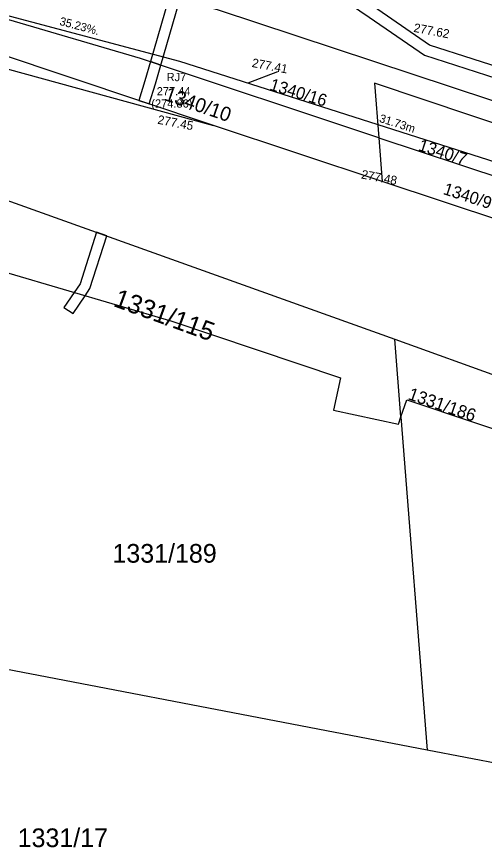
# Model space of a CAD drawing. Extents: x -601602 to -600882, y -1162594 to -1161950.
# Drawn here: x -601171.92 to -601150.66, y -1162127.37 to -1162089.58 of the extents above; entities that cross this region are included whole.
import ezdxf

# ---------------------------------------------------------------- set-up
doc = ezdxf.new("R2010")
doc.units = 0
for name, color, linetype in [('H_VYSKY_PREVZATE', 7, 'Continuous'), ('IS_KAN_JEDNOTNA', 7, 'Continuous'), ('IS_ODVODNĚNÍ', 7, 'Continuous'), ('KN_Hranice parcel', 7, 'Continuous'), ('KN_Parcelní čísla', 7, 'Continuous'), ('KN_Věcná břemena k části', 7, 'Continuous')]:
    doc.layers.add(name, color=color, linetype=linetype)

msp = doc.modelspace()

# ---------------------------------------------------------------- linework, layer by layer
at = {"layer": 'IS_KAN_JEDNOTNA'}
msp.add_lwpolyline([(-601284.233, -1162104.983), (-601281.181, -1162099.025), (-601277.302, -1162081.896), (-601264.676, -1162070.309), (-601240.903, -1162074.739), (-601224.554, -1162077.728), (-601180.153, -1162087.436), (-601164.522, -1162091.613), (-601134.295, -1162101.261)], dxfattribs=at)
at = {"layer": 'IS_ODVODNĚNÍ'}
msp.add_line((-601160.06, -1162092.09), (-601161.407, -1162092.607), dxfattribs=at)
at = {"layer": 'KN_Hranice parcel'}
for p, q in [((-601162.97, -1162094.53), (-601185.03, -1162087.17)), ((-601155.3, -1162097.08), (-601162.97, -1162094.53)), ((-601155.45, -1162095.09), (-601148.84, -1162097.29)), ((-601155.45, -1162095.09), (-601155.3, -1162097.08)), ((-601148.7, -1162099.28), (-601155.3, -1162097.08)), ((-601173.67, -1162097.46), (-601154.73, -1162104.26)), ((-601154.73, -1162104.26), (-601148.2, -1162106.61)), ((-601154.45, -1162107.79), (-601154.73, -1162104.26)), ((-601154.45, -1162107.79), (-601153.26, -1162122.95)), ((-601146.98, -1162124.15), (-601153.26, -1162122.95))]:
    msp.add_line(p, q, dxfattribs=at)
for points in [[(-601216.97, -1162082.96), (-601197.87, -1162086.63), (-601190.83, -1162087.99), (-601189.88, -1162088.17), (-601179.25, -1162090.33), (-601172.41, -1162091.94), (-601162.97, -1162094.53)], [(-601189.82, -1162082.87), (-601182.15, -1162084.42), (-601174.31, -1162086.17), (-601166.57, -1162088.14), (-601162.76, -1162089.28), (-601132.72, -1162099.21)], [(-601155.45, -1162095.09), (-601166.29, -1162091.48), (-601172.28, -1162089.73), (-601176.47, -1162088.81), (-601185.03, -1162087.17)], [(-601148.84, -1162097.29), (-601149.01, -1162094.83), (-601155.65, -1162092.61), (-601155.45, -1162095.09)], [(-601153.26, -1162122.95), (-601178.2, -1162118.15), (-601174.76, -1162100.52)], [(-601174.76, -1162100.52), (-601164.87, -1162103.44), (-601157.2, -1162106.01), (-601157.51, -1162107.49), (-601154.57, -1162108.12), (-601154.45, -1162107.79)], [(-601154.45, -1162107.79), (-601154.18, -1162107.02), (-601148.03, -1162109.07)]]:
    msp.add_lwpolyline(points, dxfattribs=at)
at = {"layer": 'KN_Věcná břemena k části'}
for points in [[(-601165.04, -1162088.85), (-601165.84, -1162091.63), (-601165.36, -1162091.79), (-601164.55, -1162088.97)], [(-601157.13, -1162088.75), (-601155.89, -1162089.6), (-601153.38, -1162091.34), (-601149.16, -1162092.7)], [(-601149.19, -1162092.16), (-601153.16, -1162090.88), (-601155.94, -1162088.96)]]:
    msp.add_lwpolyline(points, dxfattribs=at)
for points in [[(-601166.37, -1162093.4), (-601165.9, -1162093.55), (-601165.61, -1162092.64), (-601165.36, -1162091.79), (-601165.84, -1162091.63), (-601166.09, -1162092.5)], [(-601167.82, -1162099.56), (-601168.29, -1162099.39), (-601169.04, -1162101.73), (-601169.31, -1162102.13), (-601169.77, -1162102.81), (-601169.35, -1162103.09), (-601168.81, -1162102.28), (-601168.59, -1162101.95)]]:
    msp.add_lwpolyline(points, close=True, dxfattribs=at)

# ---------------------------------------------------------------- texts
at = {"layer": 'H_VYSKY_PREVZATE'}
for s, p in [('277.62 ', (-601153.897, -1162090.27)), ('277.41 ', (-601161.252, -1162091.866)), ('277.45 ', (-601165.538, -1162094.45)), ('277.48 ', (-601156.277, -1162096.94))]:
    msp.add_text(s, height=0.4, rotation=349.3397, dxfattribs=at).set_placement(p)
at = {"layer": 'IS_KAN_JEDNOTNA'}
for s, rotation, p in [('35.23%.', 345.0496, (-601169.999, -1162089.951)), ('31.73m', 342.2857, (-601155.465, -1162094.362))]:
    msp.add_text(s, height=0.375, rotation=rotation, dxfattribs=at).set_placement(p)
for s, p in [('RJ7', (-601165.103, -1162092.517)), ('277.44', (-601165.552, -1162093.163)), ('(274.86)', (-601165.798, -1162093.72))]:
    msp.add_text(s, height=0.375, dxfattribs=at).set_placement(p)
at = {"layer": 'KN_Parcelní čísla'}
for s, height, rotation, p in [('1340/16', 0.55, 343, (-601160.458, -1162092.903)), ('1340/10', 0.6445, 341, (-601165.251, -1162093.368)), ('1340/7', 0.55, 342, (-601153.701, -1162095.658)), ('1340/9', 0.55, 342, (-601152.569, -1162097.646)), ('1331/115', 0.85, 340, (-601167.57, -1162102.738)), ('1331/186', 0.5695, 341, (-601154.165, -1162106.978))]:
    msp.add_text(s, height=height, rotation=rotation, dxfattribs=at).set_placement(p)
for s, p in [('1331/189', (-601167.566, -1162114.42)), ('1331/17', (-601171.876, -1162127.358))]:
    msp.add_text(s, height=0.85, dxfattribs=at).set_placement(p)

doc.saveas('drawing.dxf')
